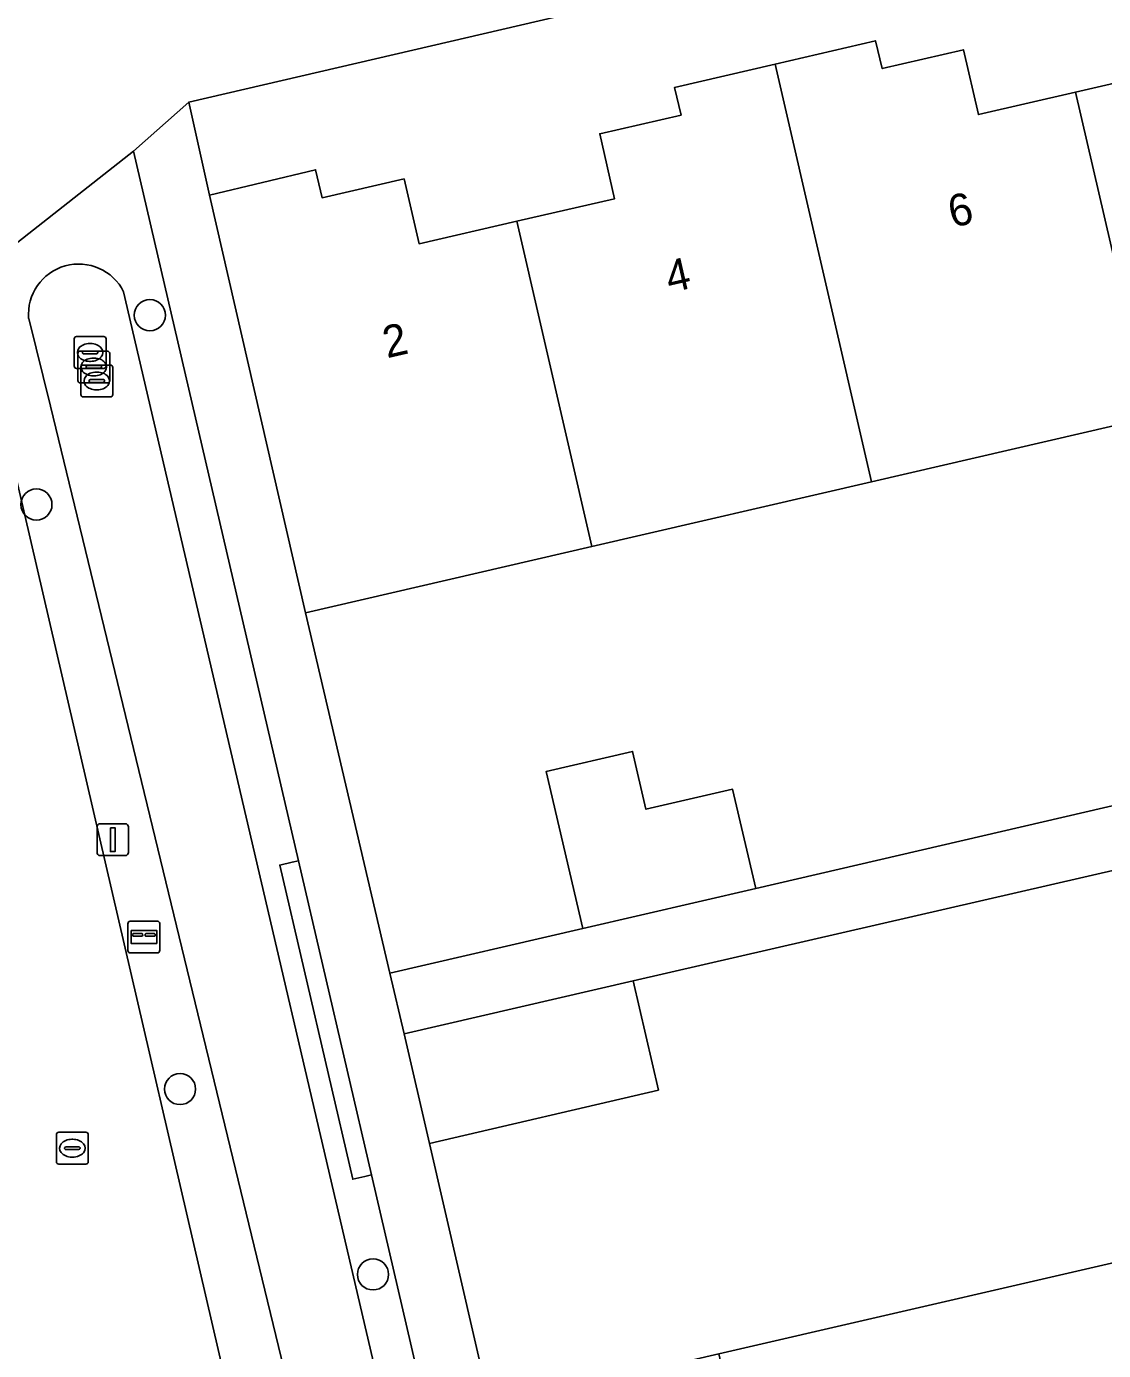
# Model space of a CAD drawing. Extents: x 156412 to 157779, y 382335 to 383768.
# Drawn here: x 156687.22 to 156721.03, y 382825.08 to 382866.65 of the extents above; entities that cross this region are included whole.
import ezdxf

# ---------------------------------------------------------------- set-up
doc = ezdxf.new("R2010")
doc.units = 0
for name, color, linetype in [('IMGEO_Berm_groen', 7, 'Continuous'), ('IMGEO_Boom', 7, 'Continuous'), ('IMGEO_Brievenbus', 7, 'Continuous'), ('IMGEO_Erf', 7, 'Continuous'), ('IMGEO_Greppel_droge_sloot', 7, 'Continuous'), ('IMGEO_Groenvoorziening', 7, 'Continuous'), ('IMGEO_Haag', 7, 'Continuous'), ('IMGEO_Kolk', 7, 'Continuous'), ('IMGEO_Lichtmast', 7, 'Continuous'), ('IMGEO_Muur', 7, 'Continuous'), ('IMGEO_Pand', 7, 'Continuous'), ('IMGEO_Pand_nummerreeks', 7, 'Continuous'), ('IMGEO_Rijbaan_lokaal_gesloten', 7, 'Continuous'), ('IMGEO_Rijbaan_lokaal_open', 7, 'Continuous'), ('IMGEO_Rioolput', 7, 'Continuous'), ('IMGEO_Voetpad_open', 7, 'Continuous')]:
    doc.layers.add(name, color=color, linetype=linetype)

msp = doc.modelspace()

# ---------------------------------------------------------------- linework, layer by layer
at = {"layer": 'IMGEO_Berm_groen'}
for points in [[(156690.581, 382862.731), (156686.009, 382859.147)], [(156697.773, 382807.114), (156703.204, 382808.375), (156698.044, 382830.596), (156697.84, 382830.549), (156697.458, 382830.46), (156695.169, 382840.321), (156695.559, 382840.412), (156695.754, 382840.457), (156690.581, 382862.731)], [(156690.268, 382858.316), (156700.775, 382813.277)], [(156685.565, 382858.168), (156697.184, 382808.091)], [(156697.381, 382810.215), (156698.079, 382811.561), (156697.816, 382814.122), (156687.968, 382854.727), (156687.287, 382857.481)]]:
    msp.add_lwpolyline(points, dxfattribs=at)
msp.add_arc((156688.857, 382857.615), 1.576, 26.4275, 184.8684, dxfattribs=at)
at = {"layer": 'IMGEO_Boom'}
for centre in [(156691.092, 382857.584), (156687.53, 382851.641), (156692.038, 382833.292), (156698.096, 382827.474)]:
    msp.add_circle(centre, 0.489, dxfattribs=at)
at = {"layer": 'IMGEO_Brievenbus'}
for p, q in [((156690.401, 382837.639), (156690.401, 382838.48)), ((156690.401, 382838.48), (156690.401, 382837.639)), ((156690.476, 382838.564), (156691.317, 382838.564)), ((156691.317, 382838.564), (156690.476, 382838.564)), ((156691.401, 382838.489), (156691.401, 382837.648)), ((156691.401, 382837.648), (156691.401, 382838.489)), ((156690.845, 382838.171), (156690.568, 382838.171)), ((156690.568, 382838.087), (156690.845, 382838.087)), ((156691.237, 382838.171), (156690.96, 382838.171)), ((156690.96, 382838.087), (156691.237, 382838.087)), ((156691.326, 382837.564), (156690.485, 382837.564)), ((156690.485, 382837.564), (156691.326, 382837.564))]:
    msp.add_line(p, q, dxfattribs=at)
msp.add_lwpolyline([(156690.502, 382838.271), (156691.309, 382838.271), (156691.309, 382837.866), (156690.502, 382837.866), (156690.502, 382838.271)], dxfattribs=at)
for centre, radius, start, end in [((156690.479, 382838.486), 0.0779, 92.4484, 184.2845), ((156690.479, 382838.486), 0.0779, 92.4484, 184.2845), ((156691.323, 382838.486), 0.0779, 2.4484, 94.2845), ((156691.323, 382838.486), 0.0779, 2.4484, 94.2845), ((156690.598, 382838.129), 0.0519, 125.8089, 234.1911), ((156690.814, 382838.129), 0.0519, 305.8089, 54.1911), ((156690.991, 382838.129), 0.0519, 125.8089, 234.1911), ((156691.207, 382838.129), 0.0519, 305.8089, 54.1911), ((156690.479, 382837.642), 0.0779, 182.4484, 274.2845), ((156690.479, 382837.642), 0.0779, 182.4484, 274.2845), ((156691.323, 382837.642), 0.0779, 272.4484, 4.2845), ((156691.323, 382837.642), 0.0779, 272.4484, 4.2845)]:
    msp.add_arc(centre, radius, start, end, dxfattribs=at)
at = {"layer": 'IMGEO_Erf'}
for points in [[(156692.31, 382864.275), (156692.966, 382861.356), (156696.293, 382862.149), (156696.497, 382861.27), (156699.07, 382861.863), (156699.54, 382859.826), (156702.612, 382860.534), (156705.681, 382861.242), (156705.212, 382863.279), (156707.766, 382863.868), (156707.555, 382864.73), (156710.722, 382865.469), (156713.866, 382866.202), (156714.08, 382865.327), (156716.63, 382865.916), (156717.1, 382863.882), (156720.152, 382864.587), (156723.233, 382865.298), (156722.763, 382867.332), (156725.333, 382867.925), (156725.125, 382868.797), (156728.433, 382869.555), (156727.782, 382872.521)], [(156732.84, 382850.322), (156731.46, 382856.456), (156722.509, 382854.385), (156713.743, 382852.357), (156704.962, 382850.325), (156695.973, 382848.245), (156698.629, 382836.929), (156704.678, 382838.332), (156703.535, 382843.262), (156706.243, 382843.89), (156706.665, 382842.074), (156709.385, 382842.705), (156710.108, 382839.592), (156724.949, 382843.035), (156728.68, 382843.901), (156729.028, 382843.982)], [(156701.772, 382823.318), (156708.947, 382824.977), (156724.448, 382828.561), (156727.052, 382837.412), (156722.476, 382836.371), (156721.59, 382840.219), (156706.264, 382836.69), (156707.054, 382833.261), (156699.869, 382831.586)]]:
    msp.add_lwpolyline(points, close=True, dxfattribs=at)
at = {"layer": 'IMGEO_Greppel_droge_sloot'}
for points in [[(156700.775, 382813.277), (156690.268, 382858.316)], [(156687.287, 382857.481), (156687.968, 382854.727), (156697.816, 382814.122), (156698.079, 382811.561), (156698.449, 382812.274), (156698.863, 382812.04), (156697.917, 382810.235), (156697.761, 382809.573), (156700.165, 382809.898)]]:
    msp.add_lwpolyline(points, dxfattribs=at)
msp.add_arc((156688.857, 382857.615), 1.576, 26.4275, 184.8684, dxfattribs=at)
at = {"layer": 'IMGEO_Groenvoorziening'}
msp.add_lwpolyline([(156695.754, 382840.457), (156695.559, 382840.412), (156695.169, 382840.321), (156697.458, 382830.46), (156697.84, 382830.549), (156698.044, 382830.596)], close=True, dxfattribs=at)
at = {"layer": 'IMGEO_Haag'}
msp.add_lwpolyline([(156695.754, 382840.457), (156695.559, 382840.412), (156695.169, 382840.321), (156697.458, 382830.46), (156697.84, 382830.549), (156698.044, 382830.596)], close=True, dxfattribs=at)
at = {"layer": 'IMGEO_Kolk'}
for p, q in [((156688.715, 382855.989), (156688.715, 382856.841)), ((156688.79, 382856.915), (156689.642, 382856.915)), ((156689.203, 382856.695), (156689.228, 382856.695)), ((156689.716, 382856.841), (156689.716, 382855.989)), ((156688.829, 382855.534), (156688.829, 382856.386)), ((156688.904, 382856.46), (156689.756, 382856.46)), ((156688.974, 382856.409), (156688.974, 382856.421)), ((156689.412, 382856.372), (156689.014, 382856.372)), ((156689.017, 382856.458), (156689.415, 382856.458)), ((156689.317, 382856.24), (156689.342, 382856.24)), ((156689.458, 382856.421), (156689.458, 382856.409)), ((156689.83, 382856.386), (156689.83, 382855.534)), ((156689.642, 382855.915), (156688.79, 382855.915)), ((156688.924, 382855.094), (156688.924, 382855.946)), ((156688.999, 382856.02), (156689.851, 382856.02)), ((156689.088, 382855.954), (156689.088, 382855.966)), ((156689.526, 382855.917), (156689.128, 382855.917)), ((156689.131, 382856.003), (156689.529, 382856.003)), ((156689.226, 382856.135), (156689.201, 382856.135)), ((156689.412, 382855.8), (156689.437, 382855.8)), ((156689.572, 382855.966), (156689.572, 382855.954)), ((156689.925, 382855.946), (156689.925, 382855.094)), ((156689.756, 382855.46), (156688.904, 382855.46)), ((156689.183, 382855.514), (156689.183, 382855.526)), ((156689.621, 382855.477), (156689.223, 382855.477)), ((156689.226, 382855.563), (156689.624, 382855.563)), ((156689.34, 382855.68), (156689.315, 382855.68)), ((156689.667, 382855.526), (156689.667, 382855.514)), ((156689.851, 382855.02), (156688.999, 382855.02)), ((156689.435, 382855.24), (156689.41, 382855.24))]:
    msp.add_line(p, q, dxfattribs=at)
for points in [[(156688.715, 382855.989), (156688.715, 382856.841)], [(156688.79, 382856.915), (156689.642, 382856.915)], [(156689.716, 382856.841), (156689.716, 382855.989)], [(156688.829, 382855.534), (156688.829, 382856.386)], [(156688.904, 382856.46), (156689.756, 382856.46)], [(156689.83, 382856.386), (156689.83, 382855.534)], [(156689.642, 382855.915), (156688.79, 382855.915)], [(156688.924, 382855.094), (156688.924, 382855.946)], [(156688.999, 382856.02), (156689.851, 382856.02)], [(156689.925, 382855.946), (156689.925, 382855.094)], [(156689.756, 382855.46), (156688.904, 382855.46)], [(156689.851, 382855.02), (156688.999, 382855.02)]]:
    msp.add_lwpolyline(points, dxfattribs=at)
for centre, radius, start, end in [((156688.792, 382856.839), 0.0765, 91.552, 178.448), ((156688.792, 382856.839), 0.0765, 91.552, 178.448), ((156689.64, 382856.839), 0.0765, 1.552, 88.448), ((156689.64, 382856.839), 0.0765, 1.552, 88.448), ((156688.906, 382856.384), 0.0765, 91.552, 178.448), ((156688.906, 382856.384), 0.0765, 91.552, 178.448), ((156689.014, 382856.418), 0.0403, 85.8775, 175.7526), ((156689.011, 382856.408), 0.0366, 178.938, 274.7102), ((156689.415, 382856.415), 0.043, 264.8664, 352.4533), ((156689.419, 382856.42), 0.0386, 1.7309, 96.639), ((156689.754, 382856.384), 0.0765, 1.552, 88.448), ((156689.754, 382856.384), 0.0765, 1.552, 88.448), ((156688.792, 382855.991), 0.0765, 181.552, 268.448), ((156688.792, 382855.991), 0.0765, 181.552, 268.448), ((156689.001, 382855.944), 0.0765, 91.552, 178.448), ((156689.001, 382855.944), 0.0765, 91.552, 178.448), ((156689.128, 382855.963), 0.0403, 85.8775, 175.7526), ((156689.125, 382855.953), 0.0366, 178.938, 274.7102), ((156689.529, 382855.96), 0.043, 264.8664, 352.4533), ((156689.533, 382855.965), 0.0386, 1.7309, 96.639), ((156689.64, 382855.991), 0.0765, 271.552, 358.448), ((156689.64, 382855.991), 0.0765, 271.552, 358.448), ((156689.849, 382855.944), 0.0765, 1.552, 88.448), ((156689.849, 382855.944), 0.0765, 1.552, 88.448), ((156688.906, 382855.536), 0.0765, 181.552, 268.448), ((156688.906, 382855.536), 0.0765, 181.552, 268.448), ((156689.223, 382855.523), 0.0403, 85.8775, 175.7526), ((156689.22, 382855.513), 0.0366, 178.938, 274.7102), ((156689.624, 382855.52), 0.043, 264.8664, 352.4533), ((156689.628, 382855.525), 0.0386, 1.7309, 96.639), ((156689.754, 382855.536), 0.0765, 271.552, 358.448), ((156689.754, 382855.536), 0.0765, 271.552, 358.448), ((156689.001, 382855.096), 0.0765, 181.552, 268.448), ((156689.001, 382855.096), 0.0765, 181.552, 268.448), ((156689.849, 382855.096), 0.0765, 271.552, 358.448), ((156689.849, 382855.096), 0.0765, 271.552, 358.448)]:
    msp.add_arc(centre, radius, start, end, dxfattribs=at)
for centre, major_axis, ratio, start_param, end_param in [((156689.202, 382856.415), (-0.387, 0.002), 0.722429, 4.712389, 7.853982), ((156689.227, 382856.415), (-0.39, 0.002), 0.717154, 1.570796, 4.712389), ((156689.316, 382855.96), (-0.387, 0.002), 0.722429, 4.712389, 7.853982), ((156689.341, 382855.96), (-0.39, 0.002), 0.717154, 1.570796, 4.712389), ((156689.411, 382855.52), (-0.387, 0.002), 0.722429, 4.712389, 7.853982), ((156689.436, 382855.52), (-0.39, 0.002), 0.717154, 1.570796, 4.712389)]:
    msp.add_ellipse(centre, major_axis=major_axis, ratio=ratio, start_param=start_param, end_param=end_param, dxfattribs=at)
at = {"layer": 'IMGEO_Lichtmast'}
for p, q in [((156689.432, 382840.721), (156689.432, 382841.521)), ((156689.432, 382841.521), (156689.432, 382840.721)), ((156689.532, 382841.621), (156690.322, 382841.621)), ((156690.322, 382841.621), (156689.532, 382841.621)), ((156690.422, 382841.521), (156690.422, 382840.721)), ((156690.422, 382840.721), (156690.422, 382841.521)), ((156690.322, 382840.621), (156689.532, 382840.621)), ((156689.532, 382840.621), (156690.322, 382840.621))]:
    msp.add_line(p, q, dxfattribs=at)
msp.add_lwpolyline([(156689.852, 382841.496), (156690.002, 382841.496), (156690.002, 382840.746), (156689.852, 382840.746), (156689.852, 382841.496)], dxfattribs=at)
for centre, start, end in [((156689.532, 382841.521), 90, 180), ((156689.532, 382841.521), 90, 180), ((156690.322, 382841.521), 0, 90), ((156690.322, 382841.521), 360, 90), ((156689.532, 382840.721), 180, 270), ((156689.532, 382840.721), 180, 270), ((156690.322, 382840.721), 270, 0), ((156690.322, 382840.721), 270, 0)]:
    msp.add_arc(centre, 0.1, start, end, dxfattribs=at)
at = {"layer": 'IMGEO_Muur'}
for points in [[(156698.629, 382836.929), (156695.973, 382848.245)], [(156699.869, 382831.586), (156701.772, 382823.318)]]:
    msp.add_lwpolyline(points, dxfattribs=at)
at = {"layer": 'IMGEO_Pand'}
for points in [[(156722.509, 382854.385), (156731.46, 382856.456), (156728.896, 382867.635), (156728.433, 382869.555), (156725.125, 382868.797), (156725.333, 382867.925), (156722.763, 382867.332), (156723.233, 382865.298), (156720.152, 382864.587)], [(156722.509, 382854.385), (156720.152, 382864.587), (156717.1, 382863.882), (156716.63, 382865.916), (156714.08, 382865.327), (156713.866, 382866.202), (156710.722, 382865.469), (156713.743, 382852.357)], [(156710.722, 382865.469), (156707.555, 382864.73), (156707.766, 382863.868), (156705.212, 382863.279), (156705.681, 382861.242), (156702.612, 382860.534), (156704.962, 382850.325), (156713.743, 382852.357)], [(156704.962, 382850.325), (156702.612, 382860.534), (156699.54, 382859.826), (156699.07, 382861.863), (156696.497, 382861.27), (156696.293, 382862.149), (156692.966, 382861.356), (156695.973, 382848.245)], [(156703.535, 382843.262), (156704.678, 382838.332), (156710.108, 382839.592), (156709.385, 382842.705), (156706.665, 382842.074), (156706.243, 382843.89)], [(156699.869, 382831.586), (156707.054, 382833.261), (156706.264, 382836.69), (156699.077, 382835.022)], [(156708.947, 382824.977), (156711.29, 382814.805), (156713.021, 382815.212), (156713.378, 382813.694), (156718.826, 382814.976), (156718.487, 382816.475), (156721.09, 382817.069), (156724.448, 382828.561)]]:
    msp.add_lwpolyline(points, close=True, dxfattribs=at)
at = {"layer": 'IMGEO_Rijbaan_lokaal_gesloten'}
msp.add_lwpolyline([(156697.184, 382808.091), (156685.565, 382858.168), (156682.815, 382870.13), (156682.646, 382870.787), (156677.074, 382894.919), (156673.903, 382894.251), (156672.319, 382893.823)], dxfattribs=at)
at = {"layer": 'IMGEO_Rijbaan_lokaal_open'}
msp.add_lwpolyline([(156686.009, 382859.147), (156690.581, 382862.731), (156692.31, 382864.275), (156727.782, 382872.521), (156735.184, 382874.23), (156736.856, 382874.617), (156744.994, 382876.496), (156749.736, 382877.589), (156750.554, 382877.778), (156752.234, 382878.165), (156756.129, 382878.945), (156757.417, 382879.392), (156757.565, 382879.426), (156757.875, 382879.497), (156837.115, 382897.607)], dxfattribs=at)
at = {"layer": 'IMGEO_Rioolput'}
for p, q in [((156688.157, 382831.01), (156688.157, 382831.862)), ((156688.232, 382831.936), (156689.084, 382831.936)), ((156688.645, 382831.716), (156688.67, 382831.716)), ((156689.158, 382831.862), (156689.158, 382831.01)), ((156688.416, 382831.43), (156688.416, 382831.442)), ((156688.854, 382831.393), (156688.456, 382831.393)), ((156688.459, 382831.479), (156688.857, 382831.479)), ((156688.9, 382831.442), (156688.9, 382831.43)), ((156689.084, 382830.936), (156688.232, 382830.936)), ((156688.668, 382831.156), (156688.643, 382831.156))]:
    msp.add_line(p, q, dxfattribs=at)
for points in [[(156688.157, 382831.01), (156688.157, 382831.862)], [(156688.232, 382831.936), (156689.084, 382831.936)], [(156689.158, 382831.862), (156689.158, 382831.01)], [(156689.084, 382830.936), (156688.232, 382830.936)]]:
    msp.add_lwpolyline(points, dxfattribs=at)
for centre, radius, start, end in [((156688.234, 382831.86), 0.0765, 91.552, 178.448), ((156688.234, 382831.86), 0.0765, 91.552, 178.448), ((156689.082, 382831.86), 0.0765, 1.552, 88.448), ((156689.082, 382831.86), 0.0765, 1.552, 88.448), ((156688.456, 382831.439), 0.0403, 85.8775, 175.7526), ((156688.453, 382831.429), 0.0366, 178.938, 274.7102), ((156688.857, 382831.436), 0.043, 264.8664, 352.4533), ((156688.861, 382831.441), 0.0386, 1.7309, 96.639), ((156688.234, 382831.012), 0.0765, 181.552, 268.448), ((156688.234, 382831.012), 0.0765, 181.552, 268.448), ((156689.082, 382831.012), 0.0765, 271.552, 358.448), ((156689.082, 382831.012), 0.0765, 271.552, 358.448)]:
    msp.add_arc(centre, radius, start, end, dxfattribs=at)
for centre, major_axis, ratio, start_param, end_param in [((156688.644, 382831.436), (-0.387, 0.002), 0.722429, 4.712389, 7.853982), ((156688.669, 382831.436), (-0.39, 0.002), 0.717154, 1.570796, 4.712389)]:
    msp.add_ellipse(centre, major_axis=major_axis, ratio=ratio, start_param=start_param, end_param=end_param, dxfattribs=at)
at = {"layer": 'IMGEO_Voetpad_open'}
for points in [[(156704.481, 382811.649), (156701.772, 382823.318), (156699.869, 382831.586), (156699.077, 382835.022), (156698.629, 382836.929), (156695.973, 382848.245), (156692.966, 382861.356), (156692.31, 382864.275), (156690.581, 382862.731), (156695.754, 382840.457), (156698.044, 382830.596), (156703.204, 382808.375), (156704.155, 382804.674), (156704.626, 382802.43), (156706.538, 382802.913), (156705.508, 382807.28), (156705.153, 382808.749)], [(156721.59, 382840.219), (156725.424, 382841.088), (156724.949, 382843.035), (156710.108, 382839.592), (156704.678, 382838.332), (156698.629, 382836.929), (156699.077, 382835.022), (156706.264, 382836.69)]]:
    msp.add_lwpolyline(points, close=True, dxfattribs=at)

# ---------------------------------------------------------------- texts
at = {"layer": 'IMGEO_Pand_nummerreeks'}
for s, p in [('6', (156716.281, 382860.327)), ('4', (156707.408, 382858.278)), ('2', (156698.533, 382856.229))]:
    msp.add_text(s, height=1, rotation=13.0007, dxfattribs=at).set_placement(p)

doc.saveas('drawing.dxf')
